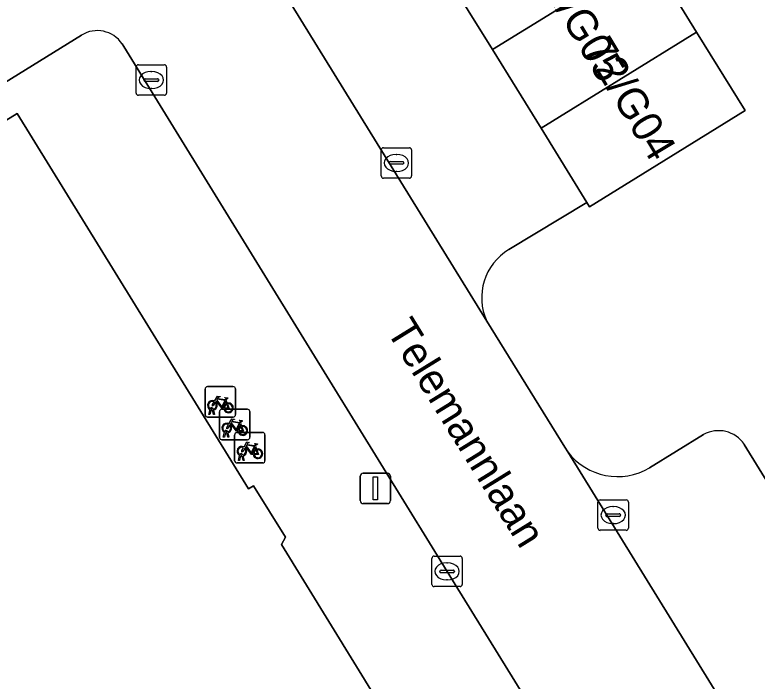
# Model space of a CAD drawing. Extents: x 159039 to 160102, y 381214 to 382524.
# Drawn here: x 159607.5 to 159631.89, y 382255.05 to 382276.93 of the extents above; entities that cross this region are included whole.
import ezdxf

# ---------------------------------------------------------------- set-up
doc = ezdxf.new("R2010")
doc.units = 0
for name, color, linetype in [('IMGEO_Fietsenrek', 7, 'Continuous'), ('IMGEO_Kolk', 7, 'Continuous'), ('IMGEO_Lichtmast', 7, 'Continuous'), ('IMGEO_Openbare_ruimte_label', 7, 'Continuous'), ('IMGEO_Pand', 7, 'Continuous'), ('IMGEO_Pand_nummerreeks', 7, 'Continuous'), ('IMGEO_Parkeervlak_open', 7, 'Continuous'), ('IMGEO_Rijbaan_lokaal_open', 7, 'Continuous'), ('IMGEO_Voetpad_open', 7, 'Continuous')]:
    doc.layers.add(name, color=color, linetype=linetype)

msp = doc.modelspace()

# ---------------------------------------------------------------- linework, layer by layer
at = {"layer": 'IMGEO_Fietsenrek'}
for p, q in [((159613.752, 382263.801), (159613.752, 382264.642)), ((159613.752, 382264.642), (159613.752, 382263.801)), ((159613.827, 382264.726), (159614.668, 382264.726)), ((159614.668, 382264.726), (159613.827, 382264.726)), ((159614.752, 382264.651), (159614.752, 382263.81)), ((159614.752, 382263.81), (159614.752, 382264.651)), ((159614.439, 382264.275), (159614.475, 382264.18)), ((159613.879, 382263.81), (159613.918, 382263.97)), ((159613.913, 382263.81), (159613.879, 382263.81)), ((159613.948, 382263.958), (159613.913, 382263.81)), ((159613.99, 382263.982), (159613.989, 382263.986)), ((159614.031, 382263.81), (159613.997, 382263.952)), ((159614.021, 382263.993), (159614.022, 382263.986)), ((159614.029, 382263.956), (159614.064, 382263.81)), ((159614.064, 382263.81), (159614.031, 382263.81)), ((159614.224, 382263.055), (159614.224, 382263.896)), ((159614.224, 382263.896), (159614.224, 382263.055)), ((159614.299, 382263.98), (159615.14, 382263.98)), ((159615.14, 382263.98), (159614.299, 382263.98)), ((159615.224, 382263.905), (159615.224, 382263.064)), ((159615.224, 382263.064), (159615.224, 382263.905)), ((159614.677, 382263.726), (159613.836, 382263.726)), ((159613.836, 382263.726), (159614.677, 382263.726)), ((159614.911, 382263.529), (159614.947, 382263.434)), ((159614.351, 382263.064), (159614.39, 382263.224)), ((159614.42, 382263.212), (159614.385, 382263.064)), ((159614.462, 382263.236), (159614.461, 382263.24)), ((159614.503, 382263.064), (159614.469, 382263.206)), ((159614.493, 382263.247), (159614.494, 382263.24)), ((159614.501, 382263.21), (159614.536, 382263.064)), ((159614.72, 382262.293), (159614.72, 382263.134)), ((159614.72, 382263.134), (159614.72, 382262.293)), ((159614.795, 382263.218), (159615.636, 382263.218)), ((159615.636, 382263.218), (159614.795, 382263.218)), ((159615.72, 382263.143), (159615.72, 382262.302)), ((159615.72, 382262.302), (159615.72, 382263.143)), ((159615.149, 382262.98), (159614.308, 382262.98)), ((159614.308, 382262.98), (159615.149, 382262.98)), ((159614.385, 382263.064), (159614.351, 382263.064)), ((159614.536, 382263.064), (159614.503, 382263.064)), ((159615.407, 382262.767), (159615.443, 382262.672)), ((159614.847, 382262.302), (159614.886, 382262.462)), ((159614.916, 382262.45), (159614.881, 382262.302)), ((159614.958, 382262.474), (159614.957, 382262.478)), ((159614.999, 382262.302), (159614.965, 382262.444)), ((159614.989, 382262.485), (159614.99, 382262.478)), ((159614.997, 382262.448), (159615.032, 382262.302)), ((159615.645, 382262.218), (159614.804, 382262.218)), ((159614.804, 382262.218), (159615.645, 382262.218)), ((159614.881, 382262.302), (159614.847, 382262.302)), ((159615.032, 382262.302), (159614.999, 382262.302))]:
    msp.add_line(p, q, dxfattribs=at)
for points in [[(159614.065, 382264.252), (159614.16, 382264.416), (159614.246, 382264.402), (159614.248, 382264.393), (159614.192, 382264.382), (159614.165, 382264.337), (159614.421, 382264.296)], [(159614.408, 382264.271), (159614.151, 382264.312), (159614.134, 382264.283), (159614.301, 382264.063), (159614.408, 382264.271)], [(159614.421, 382264.296), (159614.446, 382264.345), (159614.44, 382264.349), (159614.417, 382264.353), (159614.405, 382264.36), (159614.404, 382264.363), (159614.406, 382264.368), (159614.501, 382264.353), (159614.503, 382264.343), (159614.493, 382264.33), (159614.481, 382264.324), (159614.467, 382264.33), (159614.439, 382264.275)], [(159614.086, 382264.2), (159614.034, 382264.11), (159613.994, 382264.085), (159613.995, 382264.132), (159614.05, 382264.226)], [(159614.361, 382264.008), (159614.311, 382264.008), (159614.12, 382264.259), (159614.101, 382264.227)], [(159614.456, 382264.173), (159614.426, 382264.25), (159614.317, 382264.032), (159614.36, 382264.032)], [(159614.39, 382264.032), (159614.51, 382264.031), (159614.466, 382264.145)], [(159614.486, 382264.152), (159614.541, 382264.007), (159614.391, 382264.007)], [(159614.537, 382263.506), (159614.632, 382263.67), (159614.718, 382263.656), (159614.72, 382263.647), (159614.664, 382263.636), (159614.637, 382263.591), (159614.893, 382263.55)], [(159614.88, 382263.525), (159614.623, 382263.566), (159614.606, 382263.537), (159614.773, 382263.317), (159614.88, 382263.525)], [(159614.893, 382263.55), (159614.918, 382263.599), (159614.912, 382263.603), (159614.889, 382263.607), (159614.877, 382263.614), (159614.876, 382263.617), (159614.878, 382263.622), (159614.973, 382263.607), (159614.975, 382263.597), (159614.965, 382263.584), (159614.953, 382263.578), (159614.939, 382263.584), (159614.911, 382263.529)], [(159614.558, 382263.454), (159614.506, 382263.364), (159614.466, 382263.339), (159614.467, 382263.386), (159614.522, 382263.48)], [(159614.833, 382263.262), (159614.783, 382263.262), (159614.592, 382263.513), (159614.573, 382263.481)], [(159614.928, 382263.427), (159614.898, 382263.504), (159614.789, 382263.286), (159614.832, 382263.286)], [(159614.862, 382263.286), (159614.982, 382263.285), (159614.938, 382263.399)], [(159614.958, 382263.406), (159615.013, 382263.261), (159614.863, 382263.261)], [(159615.033, 382262.744), (159615.128, 382262.908), (159615.214, 382262.894), (159615.216, 382262.885), (159615.16, 382262.874), (159615.133, 382262.829), (159615.389, 382262.788)], [(159615.389, 382262.788), (159615.414, 382262.837), (159615.408, 382262.841), (159615.385, 382262.845), (159615.373, 382262.852), (159615.372, 382262.855), (159615.374, 382262.86), (159615.469, 382262.845), (159615.471, 382262.835), (159615.461, 382262.822), (159615.449, 382262.816), (159615.435, 382262.822), (159615.407, 382262.767)], [(159615.054, 382262.692), (159615.002, 382262.602), (159614.962, 382262.577), (159614.963, 382262.624), (159615.018, 382262.718)], [(159615.329, 382262.5), (159615.279, 382262.5), (159615.088, 382262.751), (159615.069, 382262.719)], [(159615.376, 382262.763), (159615.119, 382262.804), (159615.102, 382262.775), (159615.269, 382262.555), (159615.376, 382262.763)], [(159615.424, 382262.665), (159615.394, 382262.742), (159615.285, 382262.524), (159615.328, 382262.524)], [(159615.358, 382262.524), (159615.478, 382262.523), (159615.434, 382262.637)], [(159615.454, 382262.644), (159615.509, 382262.499), (159615.359, 382262.499)]]:
    msp.add_lwpolyline(points, dxfattribs=at)
for centre, radius, start, end in [((159613.83, 382264.648), 0.0779, 92.4484, 184.2845), ((159613.83, 382264.648), 0.0779, 92.4484, 184.2845), ((159614.674, 382264.648), 0.0779, 2.4484, 94.2845), ((159614.674, 382264.648), 0.0779, 2.4484, 94.2845), ((159613.992, 382264.111), 0.159, 62.6766, 242.1369), ((159613.992, 382264.111), 0.129, 63.3192, 238.903), ((159613.992, 382264.111), 0.129, 283.6043, 43.4302), ((159613.992, 382264.111), 0.159, 283.5766, 46.6042), ((159614.519, 382264.027), 0.159, 113.3408, 178.3217), ((159614.519, 382264.027), 0.159, 187.0065, 105.7708), ((159614.519, 382264.027), 0.129, 113.923, 177.9556), ((159614.519, 382264.027), 0.129, 188.6715, 104.5883), ((159613.83, 382263.804), 0.0779, 182.4484, 274.2845), ((159613.83, 382263.804), 0.0779, 182.4484, 274.2845), ((159613.972, 382263.982), 0.0499, 12.8025, 158.6934), ((159613.992, 382264.111), 0.159, 253.9967, 271.7867), ((159613.972, 382263.982), 0.0174, 12.8025, 163.4502), ((159613.992, 382264.111), 0.129, 253.415, 269.0204), ((159614.302, 382263.902), 0.0779, 92.4484, 184.2845), ((159614.302, 382263.902), 0.0779, 92.4484, 184.2845), ((159614.674, 382263.804), 0.0779, 272.4484, 4.2845), ((159614.674, 382263.804), 0.0779, 272.4484, 4.2845), ((159615.146, 382263.902), 0.0779, 2.4484, 94.2845), ((159615.146, 382263.902), 0.0779, 2.4484, 94.2845), ((159614.464, 382263.365), 0.159, 62.6766, 242.1369), ((159614.464, 382263.365), 0.129, 63.3192, 238.903), ((159614.464, 382263.365), 0.129, 283.6043, 43.4302), ((159614.464, 382263.365), 0.159, 283.5766, 46.6042), ((159614.991, 382263.281), 0.159, 113.3408, 178.3217), ((159614.991, 382263.281), 0.159, 187.0065, 105.7708), ((159614.991, 382263.281), 0.129, 113.923, 177.9556), ((159614.991, 382263.281), 0.129, 188.6715, 104.5883), ((159614.444, 382263.236), 0.0499, 12.8025, 158.6934), ((159614.464, 382263.365), 0.159, 253.9967, 271.7867), ((159614.444, 382263.236), 0.0174, 12.8025, 163.4502), ((159614.464, 382263.365), 0.129, 253.415, 269.0204), ((159614.798, 382263.14), 0.0779, 92.4484, 184.2845), ((159614.798, 382263.14), 0.0779, 92.4484, 184.2845), ((159615.642, 382263.14), 0.0779, 2.4484, 94.2845), ((159615.642, 382263.14), 0.0779, 2.4484, 94.2845), ((159614.302, 382263.058), 0.0779, 182.4484, 274.2845), ((159614.302, 382263.058), 0.0779, 182.4484, 274.2845), ((159615.146, 382263.058), 0.0779, 272.4484, 4.2845), ((159615.146, 382263.058), 0.0779, 272.4484, 4.2845), ((159614.96, 382262.603), 0.159, 62.6766, 242.1369), ((159614.96, 382262.603), 0.129, 63.3192, 238.903), ((159614.96, 382262.603), 0.129, 283.6043, 43.4302), ((159614.96, 382262.603), 0.159, 283.5766, 46.6042), ((159615.487, 382262.519), 0.159, 113.3408, 178.3217), ((159615.487, 382262.519), 0.159, 187.0065, 105.7708), ((159615.487, 382262.519), 0.129, 113.923, 177.9556), ((159615.487, 382262.519), 0.129, 188.6715, 104.5883), ((159614.94, 382262.474), 0.0499, 12.8025, 158.6934), ((159614.96, 382262.603), 0.159, 253.9967, 271.7867), ((159614.94, 382262.474), 0.0174, 12.8025, 163.4502), ((159614.96, 382262.603), 0.129, 253.415, 269.0204), ((159614.798, 382262.296), 0.0779, 182.4484, 274.2845), ((159614.798, 382262.296), 0.0779, 182.4484, 274.2845), ((159615.642, 382262.296), 0.0779, 272.4484, 4.2845), ((159615.642, 382262.296), 0.0779, 272.4484, 4.2845)]:
    msp.add_arc(centre, radius, start, end, dxfattribs=at)
at = {"layer": 'IMGEO_Kolk'}
for p, q in [((159611.562, 382275.29), (159612.414, 382275.29)), ((159611.487, 382274.364), (159611.487, 382275.216)), ((159611.975, 382275.07), (159612, 382275.07)), ((159612.488, 382275.216), (159612.488, 382274.364)), ((159611.746, 382274.784), (159611.746, 382274.796)), ((159611.789, 382274.833), (159612.187, 382274.833)), ((159612.23, 382274.796), (159612.23, 382274.784)), ((159612.184, 382274.747), (159611.786, 382274.747)), ((159612.414, 382274.29), (159611.562, 382274.29)), ((159611.998, 382274.51), (159611.973, 382274.51)), ((159619.536, 382271.641), (159619.536, 382272.493)), ((159619.611, 382272.567), (159620.463, 382272.567)), ((159620.024, 382272.347), (159620.049, 382272.347)), ((159620.537, 382272.493), (159620.537, 382271.641)), ((159619.838, 382272.11), (159620.236, 382272.11)), ((159619.795, 382272.061), (159619.795, 382272.073)), ((159620.233, 382272.024), (159619.835, 382272.024)), ((159620.279, 382272.073), (159620.279, 382272.061)), ((159620.047, 382271.787), (159620.022, 382271.787)), ((159620.463, 382271.567), (159619.611, 382271.567)), ((159626.656, 382260.08), (159626.656, 382260.932)), ((159626.731, 382261.006), (159627.583, 382261.006)), ((159627.657, 382260.932), (159627.657, 382260.08)), ((159627.144, 382260.786), (159627.169, 382260.786)), ((159626.915, 382260.5), (159626.915, 382260.512)), ((159627.353, 382260.463), (159626.955, 382260.463)), ((159626.958, 382260.549), (159627.356, 382260.549)), ((159627.399, 382260.512), (159627.399, 382260.5)), ((159627.167, 382260.226), (159627.142, 382260.226)), ((159627.583, 382260.006), (159626.731, 382260.006)), ((159621.2, 382258.232), (159621.2, 382259.084)), ((159621.275, 382259.158), (159622.127, 382259.158)), ((159621.688, 382258.938), (159621.713, 382258.938)), ((159622.201, 382259.084), (159622.201, 382258.232)), ((159621.502, 382258.701), (159621.9, 382258.701)), ((159621.459, 382258.652), (159621.459, 382258.664)), ((159621.897, 382258.615), (159621.499, 382258.615)), ((159621.943, 382258.664), (159621.943, 382258.652)), ((159621.711, 382258.378), (159621.686, 382258.378)), ((159622.127, 382258.158), (159621.275, 382258.158))]:
    msp.add_line(p, q, dxfattribs=at)
for points in [[(159611.562, 382275.29), (159612.414, 382275.29)], [(159611.487, 382274.364), (159611.487, 382275.216)], [(159612.488, 382275.216), (159612.488, 382274.364)], [(159612.414, 382274.29), (159611.562, 382274.29)], [(159619.536, 382271.641), (159619.536, 382272.493)], [(159619.611, 382272.567), (159620.463, 382272.567)], [(159620.537, 382272.493), (159620.537, 382271.641)], [(159620.463, 382271.567), (159619.611, 382271.567)], [(159626.656, 382260.08), (159626.656, 382260.932)], [(159626.731, 382261.006), (159627.583, 382261.006)], [(159627.657, 382260.932), (159627.657, 382260.08)], [(159627.583, 382260.006), (159626.731, 382260.006)], [(159621.2, 382258.232), (159621.2, 382259.084)], [(159621.275, 382259.158), (159622.127, 382259.158)], [(159622.201, 382259.084), (159622.201, 382258.232)], [(159622.127, 382258.158), (159621.275, 382258.158)]]:
    msp.add_lwpolyline(points, dxfattribs=at)
for centre, radius, start, end in [((159611.564, 382275.214), 0.0765, 91.552, 178.448), ((159611.564, 382275.214), 0.0765, 91.552, 178.448), ((159612.412, 382275.214), 0.0765, 1.552, 88.448), ((159612.412, 382275.214), 0.0765, 1.552, 88.448), ((159611.786, 382274.793), 0.0403, 85.8775, 175.7526), ((159611.783, 382274.783), 0.0366, 178.938, 274.7102), ((159612.187, 382274.79), 0.043, 264.8664, 352.4533), ((159612.191, 382274.795), 0.0386, 1.7309, 96.639), ((159611.564, 382274.366), 0.0765, 181.552, 268.448), ((159611.564, 382274.366), 0.0765, 181.552, 268.448), ((159612.412, 382274.366), 0.0765, 271.552, 358.448), ((159612.412, 382274.366), 0.0765, 271.552, 358.448), ((159619.613, 382272.491), 0.0765, 91.552, 178.448), ((159619.613, 382272.491), 0.0765, 91.552, 178.448), ((159620.461, 382272.491), 0.0765, 1.552, 88.448), ((159620.461, 382272.491), 0.0765, 1.552, 88.448), ((159619.835, 382272.07), 0.0403, 85.8775, 175.7526), ((159620.24, 382272.072), 0.0386, 1.7309, 96.639), ((159619.832, 382272.06), 0.0366, 178.938, 274.7102), ((159620.236, 382272.067), 0.043, 264.8664, 352.4533), ((159619.613, 382271.643), 0.0765, 181.552, 268.448), ((159619.613, 382271.643), 0.0765, 181.552, 268.448), ((159620.461, 382271.643), 0.0765, 271.552, 358.448), ((159620.461, 382271.643), 0.0765, 271.552, 358.448), ((159626.733, 382260.93), 0.0765, 91.552, 178.448), ((159626.733, 382260.93), 0.0765, 91.552, 178.448), ((159627.581, 382260.93), 0.0765, 1.552, 88.448), ((159627.581, 382260.93), 0.0765, 1.552, 88.448), ((159626.955, 382260.509), 0.0403, 85.8775, 175.7526), ((159626.952, 382260.499), 0.0366, 178.938, 274.7102), ((159627.356, 382260.506), 0.043, 264.8664, 352.4533), ((159627.36, 382260.511), 0.0386, 1.7309, 96.639), ((159626.733, 382260.082), 0.0765, 181.552, 268.448), ((159626.733, 382260.082), 0.0765, 181.552, 268.448), ((159627.581, 382260.082), 0.0765, 271.552, 358.448), ((159627.581, 382260.082), 0.0765, 271.552, 358.448), ((159621.277, 382259.082), 0.0765, 91.552, 178.448), ((159621.277, 382259.082), 0.0765, 91.552, 178.448), ((159622.125, 382259.082), 0.0765, 1.552, 88.448), ((159622.125, 382259.082), 0.0765, 1.552, 88.448), ((159621.499, 382258.661), 0.0403, 85.8775, 175.7526), ((159621.904, 382258.663), 0.0386, 1.7309, 96.639), ((159621.496, 382258.651), 0.0366, 178.938, 274.7102), ((159621.9, 382258.658), 0.043, 264.8664, 352.4533), ((159621.277, 382258.234), 0.0765, 181.552, 268.448), ((159621.277, 382258.234), 0.0765, 181.552, 268.448), ((159622.125, 382258.234), 0.0765, 271.552, 358.448), ((159622.125, 382258.234), 0.0765, 271.552, 358.448)]:
    msp.add_arc(centre, radius, start, end, dxfattribs=at)
for centre, major_axis, ratio, start_param, end_param in [((159611.974, 382274.79), (-0.387, 0.002), 0.722429, 4.712389, 7.853982), ((159611.999, 382274.79), (-0.39, 0.002), 0.717154, 1.570796, 4.712389), ((159620.023, 382272.067), (-0.387, 0.002), 0.722429, 4.712389, 7.853982), ((159620.048, 382272.067), (-0.39, 0.002), 0.717154, 1.570796, 4.712389), ((159627.143, 382260.506), (-0.387, 0.002), 0.722429, 4.712389, 7.853982), ((159627.168, 382260.506), (-0.39, 0.002), 0.717154, 1.570796, 4.712389), ((159621.687, 382258.658), (-0.387, 0.002), 0.722429, 4.712389, 7.853982), ((159621.712, 382258.658), (-0.39, 0.002), 0.717154, 1.570796, 4.712389)]:
    msp.add_ellipse(centre, major_axis=major_axis, ratio=ratio, start_param=start_param, end_param=end_param, dxfattribs=at)
at = {"layer": 'IMGEO_Lichtmast'}
for p, q in [((159618.95, 382261.883), (159619.74, 382261.883)), ((159619.74, 382261.883), (159618.95, 382261.883)), ((159618.85, 382260.983), (159618.85, 382261.783)), ((159618.85, 382261.783), (159618.85, 382260.983)), ((159619.84, 382261.783), (159619.84, 382260.983)), ((159619.84, 382260.983), (159619.84, 382261.783)), ((159619.74, 382260.883), (159618.95, 382260.883)), ((159618.95, 382260.883), (159619.74, 382260.883))]:
    msp.add_line(p, q, dxfattribs=at)
msp.add_lwpolyline([(159619.27, 382261.758), (159619.42, 382261.758), (159619.42, 382261.008), (159619.27, 382261.008), (159619.27, 382261.758)], dxfattribs=at)
for centre, start, end in [((159618.95, 382261.783), 90, 180), ((159618.95, 382261.783), 90, 180), ((159619.74, 382261.783), 0, 90), ((159619.74, 382261.783), 360, 90), ((159618.95, 382260.983), 180, 270), ((159618.95, 382260.983), 180, 270), ((159619.74, 382260.983), 270, 0), ((159619.74, 382260.983), 270, 0)]:
    msp.add_arc(centre, 0.1, start, end, dxfattribs=at)
at = {"layer": 'IMGEO_Pand'}
for points in [[(159626.706, 382281.527), (159621.596, 382278.368), (159623.191, 382275.788), (159628.301, 382278.947)], [(159629.896, 382276.367), (159628.301, 382278.947), (159623.191, 382275.788), (159624.786, 382273.208)], [(159629.896, 382276.367), (159624.786, 382273.208), (159626.291, 382270.774), (159626.381, 382270.628), (159631.491, 382273.787)], [(159625.723, 382222.589), (159627.107, 382223.443), (159628.862, 382220.595), (159637.085, 382225.663), (159630.962, 382235.597), (159631.139, 382235.706), (159630.02, 382237.521), (159629.862, 382237.424), (159622.133, 382250), (159618.642, 382255.68), (159616.267, 382259.545), (159616.392, 382259.777), (159615.348, 382261.472), (159615.176, 382261.366), (159607.582, 382273.688), (159599.396, 382268.643), (159599.837, 382267.927), (159601.111, 382265.859), (159599.636, 382264.95), (159608.843, 382250)]]:
    msp.add_lwpolyline(points, close=True, dxfattribs=at)
at = {"layer": 'IMGEO_Parkeervlak_open'}
for points in [[(159630.125, 382263.152), (159628.352, 382262.06)], [(159648.303, 382235.508), (159631.464, 382262.829)], [(159625.662, 382262.584), (159649.177, 382224.477), (159652.648, 382226.624)]]:
    msp.add_lwpolyline(points, dxfattribs=at)
for centre, radius, start, end in [((159630.617, 382262.253), 1.025, 34.209, 118.6669), ((159627.3, 382263.825), 2.055, 217.1495, 300.8047)]:
    msp.add_arc(centre, radius, start, end, dxfattribs=at)
at = {"layer": 'IMGEO_Rijbaan_lokaal_open'}
for points in [[(159621.596, 382278.368), (159620, 382280.948), (159618.405, 382283.528), (159616.098, 382287.259), (159613.523, 382285.667), (159610.948, 382284.074), (159608.372, 382282.482), (159605.797, 382280.89), (159603.222, 382279.298), (159600.646, 382277.706), (159598.071, 382276.113), (159595.496, 382274.521), (159596.793, 382272.419), (159613.299, 382282.614), (159623.005, 382266.874)], [(159625.662, 382262.584), (159625.569, 382262.734), (159623.005, 382266.874), (159613.299, 382282.614), (159596.793, 382272.419), (159595.496, 382274.521), (159593.932, 382277.049), (159593.802, 382277.26), (159587.049, 382272.853), (159588.081, 382270.854), (159588.811, 382269.53), (159589.363, 382268.529), (159596.869, 382268.608), (159597.199, 382268.612), (159597.509, 382268.728), (159598.791, 382269.521), (159609.692, 382276.263)], [(159623.731, 382269.226), (159626.291, 382270.774), (159624.786, 382273.208), (159623.191, 382275.788), (159621.596, 382278.368)], [(159611.027, 382275.978), (159611.081, 382275.89), (159617.083, 382266.15), (159621.97, 382258.222), (159631.993, 382241.985), (159636.884, 382234.049), (159640.829, 382227.648), (159643.519, 382223.285)], [(159646.227, 382222.652), (159649.177, 382224.477), (159625.662, 382262.584)]]:
    msp.add_lwpolyline(points, dxfattribs=at)
for centre, radius, start, end in [((159610.212, 382275.429), 0.983, 33.9779, 121.9205), ((159624.683, 382267.644), 1.846, 121.0422, 204.6496)]:
    msp.add_arc(centre, radius, start, end, dxfattribs=at)
at = {"layer": 'IMGEO_Voetpad_open'}
for points in [[(159628.301, 382278.947), (159629.896, 382276.367), (159631.491, 382273.787), (159626.381, 382270.628), (159626.291, 382270.774), (159623.731, 382269.226)], [(159609.692, 382276.263), (159598.791, 382269.521), (159597.509, 382268.728), (159597.199, 382268.612), (159596.869, 382268.608), (159596.934, 382268.505), (159597.464, 382267.658), (159597.925, 382267.751), (159599.396, 382268.643), (159607.582, 382273.688), (159615.176, 382261.366), (159615.348, 382261.472), (159616.392, 382259.777), (159616.267, 382259.545), (159618.642, 382255.68), (159622.133, 382250), (159629.862, 382237.424), (159630.02, 382237.521), (159631.139, 382235.706), (159630.962, 382235.597), (159637.085, 382225.663), (159639.192, 382222.335), (159639.692, 382221.541)], [(159643.519, 382223.285), (159640.829, 382227.648), (159636.884, 382234.049), (159631.993, 382241.985), (159621.97, 382258.222), (159617.083, 382266.15), (159611.081, 382275.89), (159611.027, 382275.978)], [(159623.005, 382266.874), (159625.569, 382262.734), (159625.662, 382262.584)], [(159628.352, 382262.06), (159630.125, 382263.152)], [(159631.464, 382262.829), (159648.303, 382235.508)]]:
    msp.add_lwpolyline(points, dxfattribs=at)
for centre, radius, start, end in [((159610.212, 382275.429), 0.983, 33.9779, 121.9205), ((159624.683, 382267.644), 1.846, 121.0422, 204.6496), ((159630.617, 382262.253), 1.025, 34.209, 118.6669), ((159627.3, 382263.825), 2.055, 217.1495, 300.8047)]:
    msp.add_arc(centre, radius, start, end, dxfattribs=at)

# ---------------------------------------------------------------- texts
at = {"layer": 'IMGEO_Openbare_ruimte_label'}
msp.add_text('Telemannlaan', height=1, rotation=301.6713, dxfattribs=at).set_placement((159619.686, 382266.564))
at = {"layer": 'IMGEO_Pand_nummerreeks'}
for s, p in [('72/G05', (159624.489, 382278.386)), ('72/G04', (159626.153, 382275.808))]:
    msp.add_text(s, height=1, rotation=301.0734, dxfattribs=at).set_placement(p)

doc.saveas('drawing.dxf')
